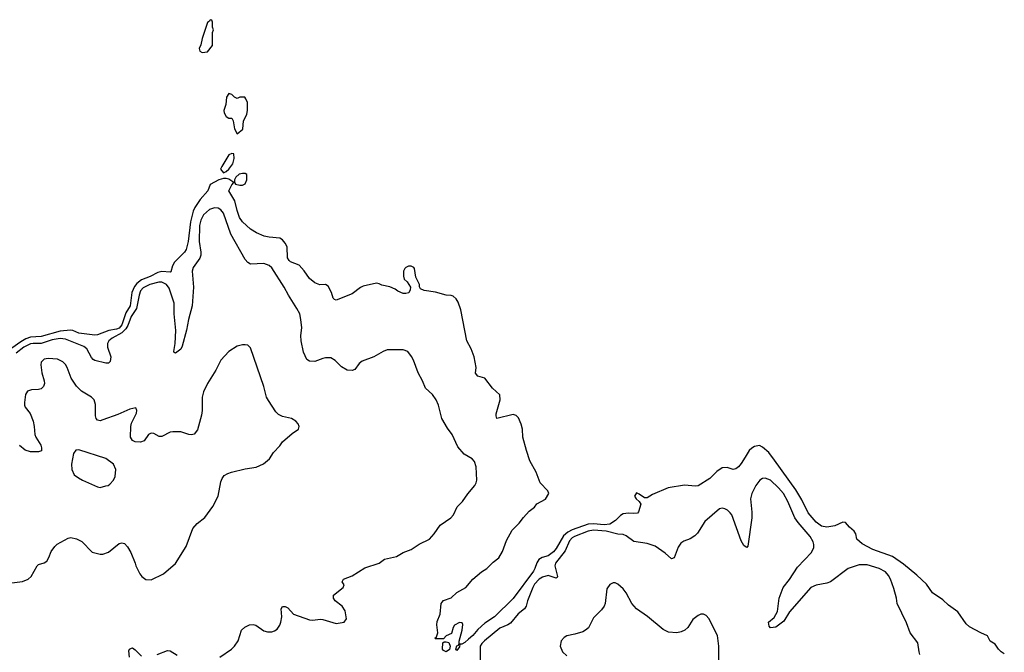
# Model space of a CAD drawing. Header units: inches. Extents: x 2134017 to 2292458, y 756222 to 916513.
# Tile 387 of 387: x 2284589 to 2291934, y 893265 to 897986. Entities that reach past the tile are written whole.
import ezdxf

# ---------------------------------------------------------------- set-up
doc = ezdxf.new("R2010")
doc.units = ezdxf.units.IN
doc.header["$MEASUREMENT"] = 0
doc.layers.add('C2889', color=7, linetype='Continuous')
doc.layers.add('C2899', color=7, linetype='Continuous')

msp = doc.modelspace()

# ---------------------------------------------------------------- linework, layer by layer
at = {"layer": 'C2889', "color": 5}
for points, elevation in [([(2286010, 897986), (2286004.7, 897975.3), (2285990, 897966), (2285950, 897846), (2285940.7, 897799.3), (2285928, 897770), (2285931.3, 897750), (2285950, 897742), (2285990, 897747.3), (2286027.3, 897792.7), (2286028, 897890), (2286035.3, 897910), (2286028, 897930), (2286027.3, 897967.3), (2286022, 897982)], 160), ([(2286150, 897435.3), (2286131, 897409), (2286126.4, 897353.6), (2286111, 897309), (2286114.8, 897290), (2286130, 897262.8), (2286150, 897251), (2286171, 897251), (2286181, 897230), (2286191, 897171), (2286210, 897134), (2286254, 897170), (2286258, 897230), (2286282, 897278), (2286289, 897310), (2286287.3, 897367.3), (2286276.4, 897396.4), (2286267.3, 897407.3), (2286230, 897408), (2286210, 897398), (2286190, 897408), (2286170, 897428)], 160), ([(2286170, 896988), (2286150, 896978), (2286096, 896890), (2286086.8, 896870), (2286110, 896842), (2286130, 896852), (2286149, 896871), (2286178, 896910), (2286188, 896950), (2286186, 896986)], 160), ([(2286250, 896839.3), (2286225.8, 896834.2), (2286201, 896810), (2286191, 896790), (2286191.3, 896770), (2286199.6, 896759.6), (2286230, 896750.7), (2286250, 896750.7), (2286270, 896761), (2286282, 896790), (2286282, 896830), (2286270, 896837.2)], 160), ([(2285030, 894777.2), (2285006.8, 894773.2), (2284990, 894748), (2284976.3, 894670), (2284977.3, 894630), (2284996, 894590), (2285026.2, 894566.2), (2285056, 894550), (2285170, 894500.7), (2285190, 894496), (2285230, 894506.8), (2285249.1, 894510.9), (2285260.2, 894519.8), (2285289.3, 894550.7), (2285302, 894578), (2285306, 894630), (2285289.4, 894669.4), (2285230, 894712.7)], 240), ([(2287770, 893269), (2287750, 893279), (2287743.7, 893290), (2287745.2, 893334.8), (2287756.4, 893343.6), (2287770, 893344.7), (2287790, 893338), (2287801, 893310), (2287794, 893286)], 160)]:
    msp.add_lwpolyline(points, close=True, dxfattribs=dict(at, elevation=elevation))
for points, elevation in [([(2290000, 894722.4), (2289970, 894674), (2289950, 894649.5), (2289930, 894634.5), (2289910, 894629.5), (2289865.6, 894645.6), (2289830, 894642.4), (2289790, 894613.5), (2289738, 894562), (2289650, 894507.3), (2289630, 894504.7), (2289548, 894512), (2289427.4, 894492.6), (2289310, 894442.9), (2289270, 894418), (2289250, 894417.2), (2289210, 894446), (2289190, 894454.5), (2289176.3, 894430), (2289188.2, 894410), (2289210.8, 894390.8), (2289222, 894370), (2289206, 894314), (2289197.1, 894302.9), (2289170, 894300.5), (2289130, 894304.8), (2289090, 894298.4), (2289070, 894286.3), (2289032.2, 894247.8), (2288990, 894222.5), (2288950, 894216.7), (2288870, 894223), (2288830, 894220.6), (2288710, 894179), (2288677.3, 894162.7), (2288645.6, 894134.4), (2288590, 894039.8), (2288570, 894014.2), (2288530, 893985), (2288486.8, 893973.2), (2288462.2, 893957.8), (2288446.3, 893933.7), (2288432.2, 893890), (2288420.7, 893870), (2288270, 893667.8), (2288130.3, 893530), (2288057.7, 893482.3), (2288005.3, 893434.7), (2287970.3, 893390), (2287935.8, 893364.2), (2287910, 893338), (2287887.3, 893327.3), (2287872.7, 893327.3), (2287870, 893306), (2287850, 893278), (2287842, 893290), (2287850, 893314), (2287862, 893318), (2287868, 893332), (2287868, 893348), (2287889, 893430), (2287894, 893474), (2287890, 893486), (2287870, 893488), (2287831.6, 893468.4), (2287822, 893450), (2287810, 893406), (2287770, 893388), (2287750, 893366), (2287690, 893366), (2287686, 893370), (2287698, 893382), (2287708, 893410), (2287699.3, 893470), (2287704.1, 893495.9), (2287725.2, 893550), (2287734, 893630), (2287739.7, 893640.3), (2287750, 893652.2), (2287808.4, 893671.6), (2287850, 893710.4), (2287917.2, 893750), (2287969.2, 893810), (2288034.7, 893865.2), (2288074.5, 893890), (2288121.7, 893938.3), (2288162.7, 893970), (2288190, 894018.8), (2288220.6, 894099.4), (2288262, 894178), (2288315.1, 894230), (2288347.5, 894272.5), (2288390, 894317.3), (2288430, 894347.7), (2288447.5, 894372.5), (2288512.4, 894407.6), (2288535.1, 894450), (2288529.3, 894470), (2288472.3, 894530), (2288440.7, 894610), (2288393.7, 894693.7), (2288368.5, 894770), (2288343, 894870), (2288338.4, 894930), (2288330, 894968), (2288310, 895015.3), (2288292.1, 895032.1), (2288270, 895039.3), (2288149.3, 895009.3), (2288142.7, 895030), (2288143.7, 895043.7), (2288172.3, 895150), (2288170, 895186), (2288115.5, 895235.5), (2288058, 895310), (2288006.8, 895326.8), (2287990, 895348), (2287993.2, 895390), (2287978, 895470), (2287957.2, 895530), (2287923.7, 895590), (2287879.8, 895819.8), (2287859.1, 895879.1), (2287844.2, 895904.2), (2287822.3, 895922.3), (2287807, 895927), (2287770, 895929.6), (2287690, 895953.1), (2287605.1, 895965.1), (2287578.6, 895978.6), (2287571.7, 895991.7), (2287571.3, 896010), (2287544.9, 896064.9), (2287533.5, 896130), (2287530, 896136.3), (2287510, 896147.3), (2287490, 896146), (2287470, 896137.2), (2287461, 896130), (2287451, 896110), (2287451.1, 896071.1), (2287458, 896050), (2287478, 896030), (2287504.7, 895990), (2287502, 895970), (2287491, 895949), (2287470, 895942), (2287450, 895942), (2287410, 895959), (2287390, 895976), (2287350, 895992.7), (2287290, 896004), (2287270, 896015.3), (2287250, 896019), (2287150, 895996.3), (2287130, 895987.6), (2287070, 895939.6), (2286950, 895894), (2286938, 895898), (2286927.2, 895907.3), (2286914.7, 895950), (2286890, 895998.4), (2286870, 896009.6), (2286827.6, 896007.6), (2286790, 896022), (2286750, 896054), (2286710, 896112), (2286673.5, 896153.5), (2286610, 896178.9), (2286598, 896190), (2286586.2, 896210), (2286582.9, 896290), (2286570, 896317.2), (2286550, 896342.7), (2286530, 896356.2), (2286450, 896362.9), (2286411.4, 896371.4), (2286355.3, 896395.3), (2286310, 896422.7), (2286250, 896477.2), (2286228.2, 896510), (2286210, 896562), (2286193.8, 896633.8), (2286148.7, 896710), (2286170, 896754), (2286186, 896770), (2286150, 896795.3), (2286130, 896802), (2286110, 896802), (2286074, 896790), (2286010, 896755.3), (2285991, 896710), (2285934.8, 896645.2), (2285895, 896585), (2285882.5, 896557.5), (2285863.5, 896476.5), (2285845.8, 896330), (2285830.8, 896270), (2285817.8, 896250), (2285743.2, 896176.8), (2285729, 896150), (2285715.6, 896104.4), (2285710, 896101.1), (2285650, 896105.9), (2285619.6, 896100.4), (2285560.9, 896070), (2285496.4, 896043.6), (2285463, 896017), (2285445.6, 895994.4), (2285425.4, 895950), (2285412.9, 895850), (2285381.1, 895798.9), (2285350.9, 895710), (2285330, 895684.9), (2285310, 895676.7), (2285253.7, 895666.3), (2285170, 895634.2), (2285150, 895631.1), (2285030, 895647.1), (2284986, 895666), (2284968.6, 895668.6), (2284890, 895662.1), (2284750, 895621.8), (2284670, 895617.4), (2284635.5, 895604.5), (2284597.1, 895582.9), (2284530, 895534)], 160), ([(2286080.9, 893230), (2286169.4, 893290), (2286191.8, 893310), (2286218.4, 893350), (2286243.7, 893430), (2286267.3, 893452.7), (2286304, 893470), (2286330, 893474), (2286350, 893468), (2286410, 893424.4), (2286437, 893417), (2286470, 893418.9), (2286490, 893424.9), (2286510, 893438.9), (2286530, 893466.7), (2286537.3, 893490), (2286543.8, 893530), (2286539.1, 893590), (2286550, 893608.2), (2286570, 893607.4), (2286590, 893598), (2286632.4, 893550), (2286750, 893508), (2286775.4, 893504.6), (2286830, 893513), (2286850, 893510.5), (2286950, 893480.3), (2287008.7, 893490), (2287025.6, 893514.4), (2287015.9, 893575.9), (2286994, 893610), (2286942, 893650), (2286929, 893670), (2286930, 893691.3), (2287002, 893750), (2287008.7, 893770), (2286995.3, 893790), (2287005.2, 893810), (2287070, 893837.1), (2287163.3, 893896.7), (2287270, 893930.2), (2287310, 893960.6), (2287399.9, 893980.1), (2287449.5, 894010.5), (2287510, 894033.6), (2287568.6, 894071.4), (2287645.7, 894110), (2287680.3, 894150), (2287724.8, 894215.2), (2287805.1, 894270), (2287824.2, 894290), (2287852.8, 894350), (2287892.8, 894390), (2287932.5, 894447.5), (2287984.7, 894510), (2287995.1, 894530), (2287999.1, 894550), (2287995, 894650), (2287982, 894690), (2287964.4, 894710), (2287905, 894745), (2287857.4, 894797.4), (2287816, 894890), (2287779, 894939), (2287738, 895010), (2287714.2, 895110), (2287695.5, 895150), (2287669.2, 895189.2), (2287616.5, 895236.5), (2287593.8, 895290), (2287560.6, 895350), (2287526, 895446), (2287512.5, 895472.5), (2287483.5, 895510), (2287450, 895522.9), (2287330, 895521.5), (2287300.5, 895510), (2287229.4, 895470.6), (2287142.5, 895437.5), (2287120.2, 895419.8), (2287090, 895376), (2287070, 895367), (2287031.7, 895371.7), (2286990, 895395.1), (2286942.7, 895442.7), (2286910, 895462), (2286870, 895462.4), (2286850, 895458), (2286790, 895434.3), (2286750, 895437.4), (2286730, 895449.7), (2286705.7, 895505.7), (2286687.6, 895590), (2286685.7, 895630), (2286692.7, 895687.3), (2286686.8, 895750), (2286677.8, 895790), (2286656.5, 895830), (2286592.7, 895930), (2286562, 895990), (2286470, 896134.2), (2286450, 896151.3), (2286410, 896165.7), (2286310, 896160.9), (2286290, 896173.5), (2286270, 896196.4), (2286164.4, 896384.4), (2286110, 896541.4), (2286090, 896568.3), (2286070, 896579.9), (2286043, 896583), (2286004.8, 896570), (2285959, 896530), (2285938.7, 896490), (2285931.1, 896450), (2285926.5, 896330), (2285940.9, 896250), (2285940.6, 896230), (2285933.2, 896206.8), (2285883.9, 896136.1), (2285875.5, 896110), (2285885.9, 895990), (2285875, 895850), (2285847.4, 895750), (2285833.6, 895670), (2285801.5, 895550), (2285791.9, 895528.1), (2285750, 895497.2), (2285741.6, 895501.6), (2285737.8, 895510), (2285748.1, 895570), (2285754, 895666), (2285741.4, 895790), (2285740.9, 895870), (2285703.1, 895983.1), (2285683, 896010), (2285650, 896026.9), (2285626.3, 896026.3), (2285559.8, 896010), (2285510, 895984.7), (2285490, 895961.6), (2285478.7, 895930), (2285459.2, 895830), (2285421.2, 895770), (2285396.1, 895703.9), (2285381.6, 895678.4), (2285351.7, 895648.3), (2285279, 895610), (2285254.8, 895590), (2285242.6, 895570), (2285242.4, 895542.4), (2285267.7, 895470), (2285263.9, 895436.1), (2285250, 895421.7), (2285230, 895422.5), (2285150, 895442), (2285136.8, 895450), (2285124.2, 895464.2), (2285089, 895529), (2285067.8, 895547.8), (2284930, 895601.3), (2284890, 895607.8), (2284830, 895597.4), (2284750, 895570), (2284690, 895570.7), (2284670, 895566.4), (2284618.3, 895541.7), (2284562.1, 895497.9)], 180), ([(2284530, 893783.1), (2284610, 893793.8), (2284651.3, 893810), (2284673.7, 893830), (2284718.4, 893910), (2284730, 893919.5), (2284770, 893932.4), (2284790, 893945.5), (2284806.3, 893973.7), (2284822.6, 894017.4), (2284850, 894054.9), (2284868.7, 894071.3), (2284950, 894116.4), (2284970, 894121.3), (2285013.1, 894113.1), (2285051.9, 894091.9), (2285130, 894013), (2285190, 893998.4), (2285210, 893998.4), (2285250, 894012.4), (2285330, 894076.4), (2285350, 894082.4), (2285370, 894077.1), (2285393.1, 894053.1), (2285417.6, 894010), (2285450.6, 893930), (2285454.8, 893910), (2285484.9, 893850), (2285500.7, 893830), (2285530, 893808.2), (2285570, 893806), (2285662, 893850), (2285750, 893927.3), (2285830, 894054.8), (2285881.3, 894190), (2285912.9, 894227.1), (2285970, 894272.2), (2286030, 894353), (2286068.2, 894430), (2286090, 894538), (2286098.7, 894561.3), (2286115.1, 894584.9), (2286140.1, 894599.9), (2286169.7, 894610.3), (2286270, 894634.4), (2286353.1, 894646.9), (2286407.7, 894672.3), (2286451.5, 894708.5), (2286482.5, 894757.5), (2286530, 894806.8), (2286550, 894834.8), (2286622.5, 894897.5), (2286669.3, 894930.7), (2286672.3, 894950), (2286666, 894970), (2286649.2, 894990), (2286615.3, 895010), (2286550, 895026), (2286520, 895040), (2286500, 895060), (2286443.9, 895143.9), (2286429.7, 895170), (2286409.7, 895250), (2286310, 895537.2), (2286290, 895556.2), (2286270, 895560.7), (2286250, 895560.9), (2286210, 895549.5), (2286147.7, 895510), (2286090, 895446), (2286052, 895370), (2285990.3, 895270), (2285960.3, 895210), (2285948.7, 895170), (2285950.3, 895070), (2285944.7, 895035.3), (2285914, 894926), (2285890, 894893), (2285870, 894888.2), (2285850, 894889.7), (2285790, 894909.7), (2285730, 894911.2), (2285710, 894907.3), (2285650, 894874.5), (2285630, 894876.4), (2285590, 894898.7), (2285570, 894899.6), (2285550, 894889.5), (2285516.2, 894843.8), (2285490, 894834.2), (2285450, 894836.2), (2285430, 894844.8), (2285415.3, 894870), (2285416.8, 894950), (2285423.6, 894976.4), (2285458.9, 895050), (2285462, 895070), (2285454, 895090), (2285410, 895079.7), (2285320.8, 895039.3), (2285210, 894999.8), (2285190, 894993.8), (2285170, 894996.9), (2285160.3, 895010), (2285154.8, 895030), (2285153.6, 895113.6), (2285144.7, 895150), (2285124.7, 895170), (2285050, 895214.6), (2285012.4, 895252.4), (2284973.2, 895310), (2284943.8, 895390), (2284930, 895413.5), (2284910, 895433.1), (2284870, 895451.6), (2284801.7, 895458.3), (2284770, 895453.1), (2284748.4, 895431.6), (2284745.3, 895410), (2284754.8, 895350), (2284772.2, 895290), (2284772.8, 895270), (2284767, 895250), (2284748.4, 895231.6), (2284730, 895226.5), (2284676.3, 895223.7), (2284646.4, 895213.6), (2284632.1, 895187.9), (2284623.5, 895130), (2284624.2, 895110), (2284630, 895095.5), (2284666.6, 895046.6), (2284688.9, 894990), (2284697.5, 894950), (2284702.3, 894890), (2284709.5, 894870), (2284746.6, 894810), (2284751.7, 894790), (2284750.2, 894769.8), (2284730, 894760.7), (2284670, 894762), (2284630, 894773.7), (2284587.4, 894807.4)], 220), ([(2290000, 894056), (2289990, 894063), (2289970, 894098.4), (2289901.5, 894290), (2289890, 894307.3), (2289870, 894324.8), (2289850, 894335.8), (2289830, 894340.3), (2289810, 894334.8), (2289699.6, 894240.4), (2289645.8, 894154.2), (2289626.4, 894133.6), (2289590, 894112.3), (2289544.4, 894095.6), (2289521, 894079), (2289501.5, 894050), (2289470, 893969.7), (2289450, 893963.5), (2289404.5, 894004.5), (2289330, 894056.2), (2289270, 894077.6), (2289170, 894091.6), (2289113.4, 894133.4), (2289090, 894143.4), (2289050, 894148.1), (2288962.9, 894170), (2288870, 894176.6), (2288830, 894169.9), (2288727.5, 894130), (2288710, 894119.1), (2288690, 894096.9), (2288657.7, 894022.3), (2288586.3, 893930), (2288581.5, 893910), (2288601.6, 893830), (2288597.4, 893822.6), (2288590, 893819.4), (2288530, 893837.4), (2288490, 893827.2), (2288463.6, 893810), (2288430, 893773.7), (2288416.9, 893750), (2288377.3, 893650), (2288366.9, 893610), (2288354.1, 893590), (2288308.2, 893551.8), (2288250, 893482.5), (2288230, 893469.4), (2288170, 893445.7), (2288056.9, 893350), (2288036.4, 893330), (2288024.8, 893310), (2288023.8, 893210)], 180), ([(2289803.5, 893210), (2289803.5, 893310), (2289794, 893390), (2289730, 893517.2), (2289710, 893540.9), (2289690, 893549.5), (2289670, 893549.5), (2289650, 893540.7), (2289610.3, 893509.7), (2289571.8, 893450), (2289550, 893429.8), (2289522.7, 893417.3), (2289490, 893409.8), (2289430, 893415.3), (2289390, 893435.1), (2289271.3, 893531.3), (2289189.2, 893589.2), (2289154.2, 893630), (2289113.7, 893710), (2289090, 893739.6), (2289050, 893774), (2289030, 893784.5), (2289015.9, 893784.1), (2288990, 893772.3), (2288970, 893739), (2288956.1, 893630), (2288947.9, 893610), (2288930, 893583.5), (2288870, 893522), (2288831.1, 893448.9), (2288810.2, 893429.8), (2288790, 893418.9), (2288730, 893400.5), (2288670, 893389.5), (2288650, 893375.1), (2288628, 893350), (2288620.5, 893310), (2288638.4, 893270), (2288670, 893239.5)], 220), ([(2285407.3, 893230), (2285404, 893276), (2285408, 893290), (2285423.1, 893296.9), (2285430, 893298), (2285450, 893284.9), (2285496.9, 893236.9)], 180), ([(2285614, 893250), (2285690, 893279.2), (2285710, 893276.8), (2285762.9, 893242.9)], 180)]:
    msp.add_lwpolyline(points, dxfattribs=dict(at, elevation=elevation))
at = {"layer": 'C2899', "color": 5}
for points, elevation in [([(2291934, 893254), (2291910, 893268), (2291890, 893288), (2291865.2, 893325.2), (2291829.5, 893349.5), (2291809.1, 893389.1), (2291758, 893410), (2291674.8, 893454.8), (2291650, 893479), (2291587.2, 893567.2), (2291518, 893618), (2291476.6, 893656.6), (2291397.2, 893710), (2291353.8, 893773.8), (2291280.8, 893840.8), (2291181.9, 893921.9), (2291099.7, 893979.7), (2290953.2, 894033.2), (2290874.5, 894074.5), (2290834, 894110), (2290825.2, 894150), (2290814, 894170), (2290778.6, 894198.6), (2290750, 894233.2), (2290730, 894237.2), (2290670, 894208.7), (2290610, 894199), (2290570, 894207.6), (2290530, 894236.9), (2290470, 894305.1), (2290422.3, 894402.3), (2290378.4, 894478.4), (2290220.1, 894700.1), (2290176.5, 894756.5), (2290130, 894797), (2290107.6, 894807.6), (2290070, 894801), (2290050, 894789.8), (2290030, 894770.9), (2290000, 894722.4)], 160), ([(2291304.5, 893250), (2291298, 893270), (2291290, 893337.2), (2291231.6, 893411.6), (2291204.6, 893484.6), (2291133.7, 893630), (2291128.8, 893670), (2291110, 893742.7), (2291084.5, 893810), (2291070, 893839.7), (2291046.5, 893866.5), (2291000.7, 893890), (2290910, 893918.9), (2290850, 893917.7), (2290770, 893890.6), (2290637.6, 893790), (2290610, 893780.2), (2290530, 893766.1), (2290490, 893747.9), (2290331.4, 893568.6), (2290290, 893496.9), (2290230, 893451.8), (2290190, 893447.8), (2290179.5, 893459.5), (2290175.1, 893490), (2290216, 893524), (2290242.8, 893570), (2290253.3, 893670), (2290283.4, 893750), (2290332, 893808), (2290390, 893900.9), (2290494.8, 894010), (2290512.9, 894047.1), (2290514.1, 894070), (2290508.6, 894090), (2290486.6, 894130), (2290395.2, 894235.2), (2290370.9, 894270), (2290318.5, 894390), (2290285.6, 894450), (2290250, 894493.9), (2290190, 894548.9), (2290150, 894564.5), (2290130, 894561.5), (2290110, 894551), (2290081.1, 894510), (2290050, 894449.2), (2290040.7, 894410), (2290050.9, 894310), (2290050.1, 894270), (2290021.4, 894058.6), (2290013, 894047), (2290000, 894056)], 180)]:
    msp.add_lwpolyline(points, dxfattribs=dict(at, elevation=elevation))

doc.saveas('drawing.dxf')
